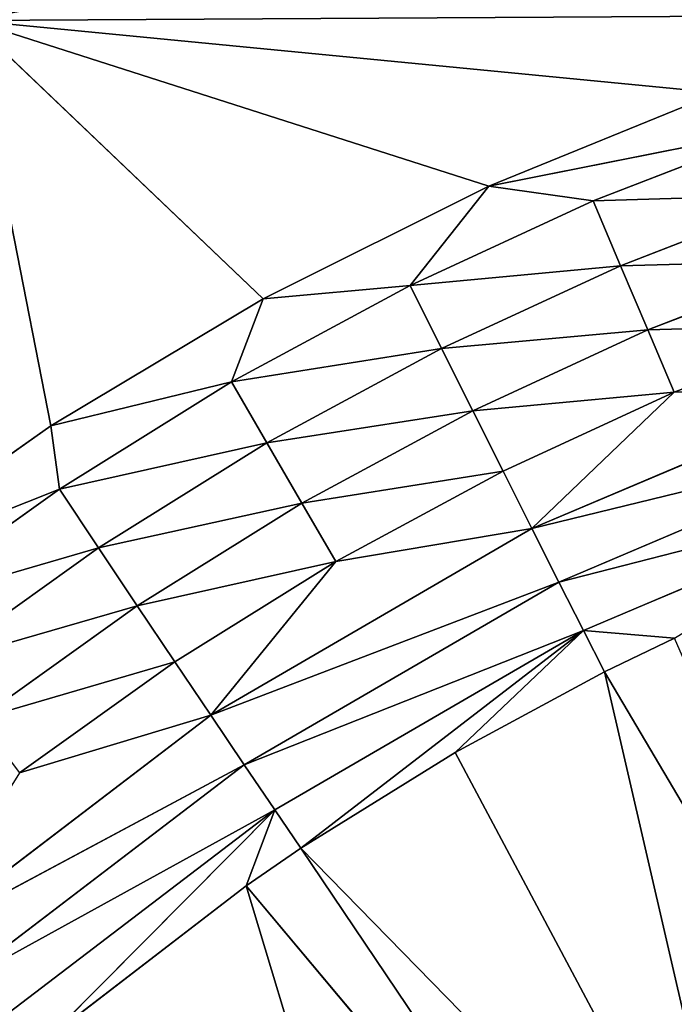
# Model space of a CAD drawing. Extents: x 0 to 605, y 0 to 400.
# Tile 563 of 656: x 288.78 to 293.68, y 221.46 to 228.83. Entities that reach past the tile are written whole.
import ezdxf

# ---------------------------------------------------------------- set-up
doc = ezdxf.new("R2010")
doc.units = 0
doc.header["$LTSCALE"] = 25.4
doc.layers.get('0').update_dxf_attribs({"linetype": 'CONTINUOUS'})

# ---------------------------------------------------------------- blocks, each defined once
blk = doc.blocks.new('ATLANTA610_-_S_STL')
at = {"color": 0}
for p, q in [((288.682, 25.4557, 171.0622), (290.8682, 25.3946, 173.1445)), ((288.682, 25.4557, 171.0622), (290.8682, 25.3946, 173.1445)), ((288.682, 25.4557, 171.0622), (289.2792, 25.3736, 174.0932)), ((288.682, 25.4557, 171.0622), (289.2792, 25.3736, 174.0932)), ((292.5576, 25.4145, 172.3019), (290.8682, 25.3946, 173.1445)), ((292.5576, 25.4145, 172.3019), (290.8682, 25.3946, 173.1445)), ((291.9686, 25.3779, 173.0433), (292.5576, 25.4145, 172.3019)), ((291.9686, 25.3779, 173.0433), (292.5576, 25.4145, 172.3019)), ((294.2715, 25.4319, 171.6037), (292.5576, 25.4145, 172.3019)), ((294.2715, 25.4319, 171.6037), (292.5576, 25.4145, 172.3019)), ((293.3385, 25.3935, 172.4115), (292.5576, 25.4145, 172.3019)), ((293.3385, 25.3935, 172.4115), (292.5576, 25.4145, 172.3019)), ((294.7458, 25.4074, 171.8663), (292.5576, 25.4145, 172.3019)), ((294.7458, 25.4074, 171.8663), (292.5576, 25.4145, 172.3019)), ((289.2792, 25.3736, 174.0932), (287.6674, 25.3505, 175.2327)), ((289.2792, 25.3736, 174.0932), (287.6674, 25.3505, 175.2327)), ((288.1021, 25.3247, 175.4537), (289.3435, 25.343, 174.5675)), ((288.1021, 25.3247, 175.4537), (289.3435, 25.343, 174.5675)), ((290.8682, 25.3946, 173.1445), (289.2792, 25.3736, 174.0932)), ((290.8682, 25.3946, 173.1445), (289.2792, 25.3736, 174.0932)), ((289.3435, 25.343, 174.5675), (289.2792, 25.3736, 174.0932)), ((289.3435, 25.343, 174.5675), (289.2792, 25.3736, 174.0932)), ((290.6319, 25.3609, 173.7645), (289.2792, 25.3736, 174.0932)), ((290.6319, 25.3609, 173.7645), (289.2792, 25.3736, 174.0932)), ((289.3435, 25.343, 174.5675), (290.6319, 25.3609, 173.7645)), ((289.3435, 25.343, 174.5675), (290.6319, 25.3609, 173.7645)), ((289.3435, 25.343, 174.5675), (289.6362, 25.2569, 175.0064)), ((289.3435, 25.343, 174.5675), (289.6362, 25.2569, 175.0064)), ((290.6319, 25.3609, 173.7645), (290.8682, 25.3946, 173.1445)), ((290.6319, 25.3609, 173.7645), (290.8682, 25.3946, 173.1445)), ((290.6319, 25.3609, 173.7645), (291.9686, 25.3779, 173.0433)), ((290.6319, 25.3609, 173.7645), (291.9686, 25.3779, 173.0433)), ((290.6319, 25.3609, 173.7645), (290.8966, 25.2747, 174.2208)), ((290.6319, 25.3609, 173.7645), (290.8966, 25.2747, 174.2208)), ((291.9686, 25.3779, 173.0433), (290.8682, 25.3946, 173.1445)), ((291.9686, 25.3779, 173.0433), (290.8682, 25.3946, 173.1445)), ((291.9686, 25.3779, 173.0433), (293.3385, 25.3935, 172.4115)), ((291.9686, 25.3779, 173.0433), (293.3385, 25.3935, 172.4115)), ((291.9686, 25.3779, 173.0433), (292.2042, 25.2917, 173.5153)), ((291.9686, 25.3779, 173.0433), (292.2042, 25.2917, 173.5153)), ((293.3385, 25.3935, 172.4115), (294.7458, 25.4074, 171.8663)), ((293.3385, 25.3935, 172.4115), (294.7458, 25.4074, 171.8663)), ((293.3385, 25.3935, 172.4115), (293.5442, 25.3073, 172.8973)), ((293.3385, 25.3935, 172.4115), (293.5442, 25.3073, 172.8973)), ((290.8966, 25.2747, 174.2208), (289.6362, 25.2569, 175.0064)), ((290.8966, 25.2747, 174.2208), (289.6362, 25.2569, 175.0064)), ((292.2042, 25.2917, 173.5153), (290.8966, 25.2747, 174.2208)), ((292.2042, 25.2917, 173.5153), (290.8966, 25.2747, 174.2208)), ((290.8966, 25.2747, 174.2208), (291.1588, 25.1308, 174.6714)), ((290.8966, 25.2747, 174.2208), (291.1588, 25.1308, 174.6714)), ((293.5442, 25.3073, 172.8973), (292.2042, 25.2917, 173.5153)), ((293.5442, 25.3073, 172.8973), (292.2042, 25.2917, 173.5153)), ((292.2042, 25.2917, 173.5153), (292.4376, 25.1477, 173.9814)), ((292.2042, 25.2917, 173.5153), (292.4376, 25.1477, 173.9814)), ((294.9207, 25.3213, 172.364), (293.5442, 25.3073, 172.8973)), ((294.9207, 25.3213, 172.364), (293.5442, 25.3073, 172.8973)), ((293.5442, 25.3073, 172.8973), (293.748, 25.1633, 173.3771)), ((293.5442, 25.3073, 172.8973), (293.748, 25.1633, 173.3771)), ((289.6362, 25.2569, 175.0064), (288.4216, 25.2385, 175.8734)), ((289.6362, 25.2569, 175.0064), (288.4216, 25.2385, 175.8734)), ((289.6362, 25.2569, 175.0064), (289.926, 25.1129, 175.4398)), ((289.6362, 25.2569, 175.0064), (289.926, 25.1129, 175.4398)), ((289.926, 25.1129, 175.4398), (291.1588, 25.1308, 174.6714)), ((289.926, 25.1129, 175.4398), (291.1588, 25.1308, 174.6714)), ((291.1588, 25.1308, 174.6714), (292.4376, 25.1477, 173.9814)), ((291.1588, 25.1308, 174.6714), (292.4376, 25.1477, 173.9814)), ((291.1588, 25.1308, 174.6714), (291.4136, 24.93, 175.1081)), ((291.1588, 25.1308, 174.6714), (291.4136, 24.93, 175.1081)), ((292.4376, 25.1477, 173.9814), (293.748, 25.1633, 173.3771)), ((292.4376, 25.1477, 173.9814), (293.748, 25.1633, 173.3771)), ((292.4376, 25.1477, 173.9814), (292.6645, 24.947, 174.4333)), ((292.4376, 25.1477, 173.9814), (292.6645, 24.947, 174.4333)), ((293.748, 25.1633, 173.3771), (295.094, 25.1773, 172.8557)), ((293.748, 25.1633, 173.3771), (295.094, 25.1773, 172.8557)), ((293.748, 25.1633, 173.3771), (293.9462, 24.9625, 173.8423)), ((293.748, 25.1633, 173.3771), (293.9462, 24.9625, 173.8423)), ((288.738, 25.0946, 176.2878), (289.926, 25.1129, 175.4398)), ((288.738, 25.0946, 176.2878), (289.926, 25.1129, 175.4398)), ((289.926, 25.1129, 175.4398), (290.2077, 24.9122, 175.8596)), ((289.926, 25.1129, 175.4398), (290.2077, 24.9122, 175.8596)), ((295.2625, 24.9765, 173.3324), (293.9462, 24.9625, 173.8423)), ((295.2625, 24.9765, 173.3324), (293.9462, 24.9625, 173.8423)), ((290.2077, 24.9122, 175.8596), (289.0454, 24.8938, 176.6892)), ((290.2077, 24.9122, 175.8596), (289.0454, 24.8938, 176.6892)), ((289.0454, 24.8938, 176.6892), (290.4762, 24.6577, 176.2585)), ((289.0454, 24.8938, 176.6892), (290.4762, 24.6577, 176.2585)), ((291.4136, 24.93, 175.1081), (290.2077, 24.9122, 175.8596)), ((291.4136, 24.93, 175.1081), (290.2077, 24.9122, 175.8596)), ((290.2077, 24.9122, 175.8596), (290.4762, 24.6577, 176.2585)), ((290.2077, 24.9122, 175.8596), (290.4762, 24.6577, 176.2585)), ((291.4136, 24.93, 175.1081), (290.4762, 24.6577, 176.2585)), ((291.4136, 24.93, 175.1081), (290.4762, 24.6577, 176.2585)), ((292.6645, 24.947, 174.4333), (291.4136, 24.93, 175.1081)), ((292.6645, 24.947, 174.4333), (291.4136, 24.93, 175.1081)), ((291.4136, 24.93, 175.1081), (292.8809, 24.6925, 174.8627)), ((291.4136, 24.93, 175.1081), (292.8809, 24.6925, 174.8627)), ((293.9462, 24.9625, 173.8423), (292.6645, 24.947, 174.4333)), ((293.9462, 24.9625, 173.8423), (292.6645, 24.947, 174.4333)), ((292.6645, 24.947, 174.4333), (292.8809, 24.6925, 174.8627)), ((292.6645, 24.947, 174.4333), (292.8809, 24.6925, 174.8627)), ((293.9462, 24.9625, 173.8423), (292.8809, 24.6925, 174.8627)), ((293.9462, 24.9625, 173.8423), (292.8809, 24.6925, 174.8627)), ((293.9462, 24.9625, 173.8423), (295.4233, 24.722, 173.7855)), ((293.9462, 24.9625, 173.8423), (295.4233, 24.722, 173.7855)), ((290.4762, 24.6577, 176.2585), (292.8809, 24.6925, 174.8627)), ((290.4762, 24.6577, 176.2585), (292.8809, 24.6925, 174.8627)), ((292.8809, 24.6925, 174.8627), (295.4233, 24.722, 173.7855)), ((292.8809, 24.6925, 174.8627), (295.4233, 24.722, 173.7855)), ((292.8809, 24.6925, 174.8627), (293.083, 24.3892, 175.2622)), ((292.8809, 24.6925, 174.8627), (293.083, 24.3892, 175.2622)), ((288.2535, 24.6209, 177.9519), (290.4762, 24.6577, 176.2585)), ((288.2535, 24.6209, 177.9519), (290.4762, 24.6577, 176.2585)), ((288.2535, 24.6209, 177.9519), (290.7269, 24.3544, 176.6296)), ((288.2535, 24.6209, 177.9519), (290.7269, 24.3544, 176.6296)), ((290.4762, 24.6577, 176.2585), (293.083, 24.3892, 175.2622)), ((290.4762, 24.6577, 176.2585), (293.083, 24.3892, 175.2622)), ((290.4762, 24.6577, 176.2585), (290.7269, 24.3544, 176.6296)), ((290.4762, 24.6577, 176.2585), (290.7269, 24.3544, 176.6296)), ((293.083, 24.3892, 175.2622), (290.7269, 24.3544, 176.6296)), ((293.083, 24.3892, 175.2622), (290.7269, 24.3544, 176.6296)), ((295.5736, 24.4187, 174.2073), (293.083, 24.3892, 175.2622)), ((295.5736, 24.4187, 174.2073), (293.083, 24.3892, 175.2622)), ((293.083, 24.3892, 175.2622), (293.2678, 24.0436, 175.6258)), ((293.083, 24.3892, 175.2622), (293.2678, 24.0436, 175.6258)), ((290.7269, 24.3544, 176.6296), (288.5485, 24.3176, 178.2888)), ((290.7269, 24.3544, 176.6296), (288.5485, 24.3176, 178.2888)), ((290.7269, 24.3544, 176.6296), (290.9558, 24.0088, 176.967)), ((290.7269, 24.3544, 176.6296), (290.9558, 24.0088, 176.967)), ((290.9558, 24.0088, 176.967), (288.8177, 23.972, 178.5951)), ((290.9558, 24.0088, 176.967), (288.8177, 23.972, 178.5951)), ((289.2666, 23.6147, 178.6674), (290.9558, 24.0088, 176.967)), ((289.2666, 23.6147, 178.6674), (290.9558, 24.0088, 176.967)), ((290.7405, 23.6406, 177.534), (290.9558, 24.0088, 176.967)), ((290.7405, 23.6406, 177.534), (290.9558, 24.0088, 176.967)), ((293.2678, 24.0436, 175.6258), (290.9558, 24.0088, 176.967)), ((293.2678, 24.0436, 175.6258), (290.9558, 24.0088, 176.967)), ((290.9558, 24.0088, 176.967), (291.151, 23.6474, 177.2533)), ((290.9558, 24.0088, 176.967), (291.151, 23.6474, 177.2533)), ((291.151, 23.6474, 177.2533), (293.2678, 24.0436, 175.6258)), ((291.151, 23.6474, 177.2533), (293.2678, 24.0436, 175.6258)), ((292.3055, 23.6658, 176.5363), (293.2678, 24.0436, 175.6258)), ((292.3055, 23.6658, 176.5363), (293.2678, 24.0436, 175.6258)), ((295.711, 24.0731, 174.5913), (293.2678, 24.0436, 175.6258)), ((295.711, 24.0731, 174.5913), (293.2678, 24.0436, 175.6258)), ((293.2678, 24.0436, 175.6258), (293.4254, 23.6822, 175.9343)), ((293.9477, 23.6893, 175.6826), (293.2678, 24.0436, 175.6258)), ((293.9477, 23.6893, 175.6826), (293.2678, 24.0436, 175.6258)), ((293.2678, 24.0436, 175.6258), (293.4254, 23.6822, 175.9343)), ((289.2666, 23.6147, 178.6674), (290.7405, 23.6406, 177.534)), ((289.2666, 23.6147, 178.6674), (290.7405, 23.6406, 177.534)), ((290.7405, 23.6406, 177.534), (291.151, 23.6474, 177.2533)), ((290.7405, 23.6406, 177.534), (291.151, 23.6474, 177.2533)), ((293.783, 18.2168, 181.1561), (290.7405, 23.6406, 177.534)), ((290.7405, 23.6406, 177.534), (292.1872, 18.2168, 182.3226)), ((290.7405, 23.6406, 177.534), (292.1872, 18.2168, 182.3226)), ((293.783, 18.2168, 181.1561), (290.7405, 23.6406, 177.534)), ((291.151, 23.6474, 177.2533), (292.3055, 23.6658, 176.5363)), ((291.151, 23.6474, 177.2533), (292.3055, 23.6658, 176.5363)), ((291.151, 23.6474, 177.2533), (293.783, 18.2168, 181.1561)), ((291.151, 23.6474, 177.2533), (293.783, 18.2168, 181.1561)), ((292.3055, 23.6658, 176.5363), (293.4254, 23.6822, 175.9343)), ((292.3055, 23.6658, 176.5363), (293.4254, 23.6822, 175.9343)), ((292.3055, 23.6658, 176.5363), (294.528, 18.2168, 180.7047)), ((292.3055, 23.6658, 176.5363), (294.528, 18.2168, 180.7047)), ((293.4254, 23.6822, 175.9343), (293.9477, 23.6893, 175.6826)), ((293.4254, 23.6822, 175.9343), (293.9477, 23.6893, 175.6826)), ((295.8478, 18.2168, 180.0287), (293.4254, 23.6822, 175.9343)), ((293.4254, 23.6822, 175.9343), (294.528, 18.2168, 180.7047)), ((293.4254, 23.6822, 175.9343), (294.528, 18.2168, 180.7047)), ((295.8478, 18.2168, 180.0287), (293.4254, 23.6822, 175.9343))]:
    blk.add_line(p, q, dxfattribs=at)
mesh = blk.add_polyface(dxfattribs=at)
corners = [(288.682, 25.4557, 171.0622), (292.3036, 25.4697, 170.3661), (281.8814, 26.0068, 157.124)]
mesh.append_faces([[corners[k] for k in face] for face in [(0, 1, 2)]], dxfattribs={"color": 0})
mesh = blk.add_polyface(dxfattribs=at)
corners = [(292.3036, 25.4697, 170.3661), (296.0924, 25.447, 171.0192), (295.8862, 25.4842, 169.7684), (288.682, 25.4557, 171.0622), (294.2715, 25.4319, 171.6037), (292.5576, 25.4145, 172.3019), (290.8682, 25.3946, 173.1445)]
mesh.append_faces([[corners[k] for k in face] for face in [(0, 1, 2), (5, 3, 6)]], dxfattribs={"vtx0": -1, "color": 0})
mesh.append_faces([[corners[k] for k in face] for face in [(1, 3, 4), (4, 3, 5)]], dxfattribs={"vtx0": -1, "vtx1": -1, "color": 0})
mesh.append_faces([[corners[k] for k in face] for face in [(1, 0, 3)]], dxfattribs={"vtx0": -1, "vtx2": -1, "color": 0})
mesh = blk.add_polyface(dxfattribs=at)
corners = [(287.6674, 25.3505, 175.2327), (289.2792, 25.3736, 174.0932), (288.682, 25.4557, 171.0622)]
mesh.append_faces([[corners[k] for k in face] for face in [(0, 1, 2)]], dxfattribs={"color": 0})
mesh = blk.add_polyface(dxfattribs=at)
corners = [(289.2792, 25.3736, 174.0932), (290.8682, 25.3946, 173.1445), (288.682, 25.4557, 171.0622)]
mesh.append_faces([[corners[k] for k in face] for face in [(0, 1, 2)]], dxfattribs={"color": 0})
mesh = blk.add_polyface(dxfattribs=at)
corners = [(290.8682, 25.3946, 173.1445), (291.9686, 25.3779, 173.0433), (292.5576, 25.4145, 172.3019)]
mesh.append_faces([[corners[k] for k in face] for face in [(0, 1, 2)]], dxfattribs={"color": 0})
mesh = blk.add_polyface(dxfattribs=at)
corners = [(291.9686, 25.3779, 173.0433), (293.3385, 25.3935, 172.4115), (292.5576, 25.4145, 172.3019)]
mesh.append_faces([[corners[k] for k in face] for face in [(0, 1, 2)]], dxfattribs={"color": 0})
mesh = blk.add_polyface(dxfattribs=at)
corners = [(292.5576, 25.4145, 172.3019), (294.7458, 25.4074, 171.8663), (294.2715, 25.4319, 171.6037)]
mesh.append_faces([[corners[k] for k in face] for face in [(0, 1, 2)]], dxfattribs={"color": 0})
mesh = blk.add_polyface(dxfattribs=at)
corners = [(293.3385, 25.3935, 172.4115), (294.7458, 25.4074, 171.8663), (292.5576, 25.4145, 172.3019)]
mesh.append_faces([[corners[k] for k in face] for face in [(0, 1, 2)]], dxfattribs={"color": 0})
mesh = blk.add_polyface(dxfattribs=at)
corners = [(287.6674, 25.3505, 175.2327), (289.3435, 25.343, 174.5675), (289.2792, 25.3736, 174.0932), (288.1021, 25.3247, 175.4537)]
mesh.append_faces([[corners[k] for k in face] for face in [(0, 1, 2), (1, 0, 3)]], dxfattribs={"vtx0": -1, "color": 0})
mesh = blk.add_polyface(dxfattribs=at)
corners = [(288.1021, 25.3247, 175.4537), (289.6362, 25.2569, 175.0064), (289.3435, 25.343, 174.5675), (288.4216, 25.2385, 175.8734)]
mesh.append_faces([[corners[k] for k in face] for face in [(0, 1, 2), (1, 0, 3)]], dxfattribs={"vtx0": -1, "color": 0})
mesh = blk.add_polyface(dxfattribs=at)
corners = [(289.2792, 25.3736, 174.0932), (290.6319, 25.3609, 173.7645), (290.8682, 25.3946, 173.1445)]
mesh.append_faces([[corners[k] for k in face] for face in [(0, 1, 2)]], dxfattribs={"color": 0})
mesh = blk.add_polyface(dxfattribs=at)
corners = [(289.3435, 25.343, 174.5675), (290.6319, 25.3609, 173.7645), (289.2792, 25.3736, 174.0932)]
mesh.append_faces([[corners[k] for k in face] for face in [(0, 1, 2)]], dxfattribs={"color": 0})
mesh = blk.add_polyface(dxfattribs=at)
corners = [(289.3435, 25.343, 174.5675), (290.8966, 25.2747, 174.2208), (290.6319, 25.3609, 173.7645), (289.6362, 25.2569, 175.0064)]
mesh.append_faces([[corners[k] for k in face] for face in [(0, 1, 2), (1, 0, 3)]], dxfattribs={"vtx0": -1, "color": 0})
mesh = blk.add_polyface(dxfattribs=at)
corners = [(290.6319, 25.3609, 173.7645), (291.9686, 25.3779, 173.0433), (290.8682, 25.3946, 173.1445)]
mesh.append_faces([[corners[k] for k in face] for face in [(0, 1, 2)]], dxfattribs={"color": 0})
mesh = blk.add_polyface(dxfattribs=at)
corners = [(290.6319, 25.3609, 173.7645), (292.2042, 25.2917, 173.5153), (291.9686, 25.3779, 173.0433), (290.8966, 25.2747, 174.2208)]
mesh.append_faces([[corners[k] for k in face] for face in [(0, 1, 2), (1, 0, 3)]], dxfattribs={"vtx0": -1, "color": 0})
mesh = blk.add_polyface(dxfattribs=at)
corners = [(291.9686, 25.3779, 173.0433), (293.5442, 25.3073, 172.8973), (293.3385, 25.3935, 172.4115), (292.2042, 25.2917, 173.5153)]
mesh.append_faces([[corners[k] for k in face] for face in [(0, 1, 2), (1, 0, 3)]], dxfattribs={"vtx0": -1, "color": 0})
mesh = blk.add_polyface(dxfattribs=at)
corners = [(293.3385, 25.3935, 172.4115), (294.9207, 25.3213, 172.364), (294.7458, 25.4074, 171.8663), (293.5442, 25.3073, 172.8973)]
mesh.append_faces([[corners[k] for k in face] for face in [(0, 1, 2), (1, 0, 3)]], dxfattribs={"vtx0": -1, "color": 0})
mesh = blk.add_polyface(dxfattribs=at)
corners = [(289.6362, 25.2569, 175.0064), (291.1588, 25.1308, 174.6714), (290.8966, 25.2747, 174.2208), (289.926, 25.1129, 175.4398)]
mesh.append_faces([[corners[k] for k in face] for face in [(0, 1, 2), (1, 0, 3)]], dxfattribs={"vtx0": -1, "color": 0})
mesh = blk.add_polyface(dxfattribs=at)
corners = [(290.8966, 25.2747, 174.2208), (292.4376, 25.1477, 173.9814), (292.2042, 25.2917, 173.5153), (291.1588, 25.1308, 174.6714)]
mesh.append_faces([[corners[k] for k in face] for face in [(0, 1, 2), (1, 0, 3)]], dxfattribs={"vtx0": -1, "color": 0})
mesh = blk.add_polyface(dxfattribs=at)
corners = [(292.2042, 25.2917, 173.5153), (293.748, 25.1633, 173.3771), (293.5442, 25.3073, 172.8973), (292.4376, 25.1477, 173.9814)]
mesh.append_faces([[corners[k] for k in face] for face in [(0, 1, 2), (1, 0, 3)]], dxfattribs={"vtx0": -1, "color": 0})
mesh = blk.add_polyface(dxfattribs=at)
corners = [(293.5442, 25.3073, 172.8973), (295.094, 25.1773, 172.8557), (294.9207, 25.3213, 172.364), (293.748, 25.1633, 173.3771)]
mesh.append_faces([[corners[k] for k in face] for face in [(0, 1, 2), (1, 0, 3)]], dxfattribs={"vtx0": -1, "color": 0})
mesh = blk.add_polyface(dxfattribs=at)
corners = [(288.4216, 25.2385, 175.8734), (289.926, 25.1129, 175.4398), (289.6362, 25.2569, 175.0064), (288.738, 25.0946, 176.2878)]
mesh.append_faces([[corners[k] for k in face] for face in [(0, 1, 2), (1, 0, 3)]], dxfattribs={"vtx0": -1, "color": 0})
mesh = blk.add_polyface(dxfattribs=at)
corners = [(289.926, 25.1129, 175.4398), (291.4136, 24.93, 175.1081), (291.1588, 25.1308, 174.6714), (290.2077, 24.9122, 175.8596)]
mesh.append_faces([[corners[k] for k in face] for face in [(0, 1, 2), (1, 0, 3)]], dxfattribs={"vtx0": -1, "color": 0})
mesh = blk.add_polyface(dxfattribs=at)
corners = [(291.1588, 25.1308, 174.6714), (292.6645, 24.947, 174.4333), (292.4376, 25.1477, 173.9814), (291.4136, 24.93, 175.1081)]
mesh.append_faces([[corners[k] for k in face] for face in [(0, 1, 2), (1, 0, 3)]], dxfattribs={"vtx0": -1, "color": 0})
mesh = blk.add_polyface(dxfattribs=at)
corners = [(292.4376, 25.1477, 173.9814), (293.9462, 24.9625, 173.8423), (293.748, 25.1633, 173.3771), (292.6645, 24.947, 174.4333)]
mesh.append_faces([[corners[k] for k in face] for face in [(0, 1, 2), (1, 0, 3)]], dxfattribs={"vtx0": -1, "color": 0})
mesh = blk.add_polyface(dxfattribs=at)
corners = [(293.748, 25.1633, 173.3771), (295.2625, 24.9765, 173.3324), (295.094, 25.1773, 172.8557), (293.9462, 24.9625, 173.8423)]
mesh.append_faces([[corners[k] for k in face] for face in [(0, 1, 2), (1, 0, 3)]], dxfattribs={"vtx0": -1, "color": 0})
mesh = blk.add_polyface(dxfattribs=at)
corners = [(288.738, 25.0946, 176.2878), (290.2077, 24.9122, 175.8596), (289.926, 25.1129, 175.4398), (289.0454, 24.8938, 176.6892)]
mesh.append_faces([[corners[k] for k in face] for face in [(0, 1, 2), (1, 0, 3)]], dxfattribs={"vtx0": -1, "color": 0})
mesh = blk.add_polyface(dxfattribs=at)
corners = [(293.9462, 24.9625, 173.8423), (295.4233, 24.722, 173.7855), (295.2625, 24.9765, 173.3324)]
mesh.append_faces([[corners[k] for k in face] for face in [(0, 1, 2)]], dxfattribs={"color": 0})
mesh = blk.add_polyface(dxfattribs=at)
corners = [(288.2535, 24.6209, 177.9519), (290.4762, 24.6577, 176.2585), (289.0454, 24.8938, 176.6892)]
mesh.append_faces([[corners[k] for k in face] for face in [(0, 1, 2)]], dxfattribs={"color": 0})
mesh = blk.add_polyface(dxfattribs=at)
corners = [(289.0454, 24.8938, 176.6892), (290.4762, 24.6577, 176.2585), (290.2077, 24.9122, 175.8596)]
mesh.append_faces([[corners[k] for k in face] for face in [(0, 1, 2)]], dxfattribs={"color": 0})
mesh = blk.add_polyface(dxfattribs=at)
corners = [(290.4762, 24.6577, 176.2585), (291.4136, 24.93, 175.1081), (290.2077, 24.9122, 175.8596)]
mesh.append_faces([[corners[k] for k in face] for face in [(0, 1, 2)]], dxfattribs={"color": 0})
mesh = blk.add_polyface(dxfattribs=at)
corners = [(290.4762, 24.6577, 176.2585), (292.8809, 24.6925, 174.8627), (291.4136, 24.93, 175.1081)]
mesh.append_faces([[corners[k] for k in face] for face in [(0, 1, 2)]], dxfattribs={"color": 0})
mesh = blk.add_polyface(dxfattribs=at)
corners = [(291.4136, 24.93, 175.1081), (292.8809, 24.6925, 174.8627), (292.6645, 24.947, 174.4333)]
mesh.append_faces([[corners[k] for k in face] for face in [(0, 1, 2)]], dxfattribs={"color": 0})
mesh = blk.add_polyface(dxfattribs=at)
corners = [(292.8809, 24.6925, 174.8627), (293.9462, 24.9625, 173.8423), (292.6645, 24.947, 174.4333)]
mesh.append_faces([[corners[k] for k in face] for face in [(0, 1, 2)]], dxfattribs={"color": 0})
mesh = blk.add_polyface(dxfattribs=at)
corners = [(292.8809, 24.6925, 174.8627), (295.4233, 24.722, 173.7855), (293.9462, 24.9625, 173.8423)]
mesh.append_faces([[corners[k] for k in face] for face in [(0, 1, 2)]], dxfattribs={"color": 0})
mesh = blk.add_polyface(dxfattribs=at)
corners = [(290.4762, 24.6577, 176.2585), (293.083, 24.3892, 175.2622), (292.8809, 24.6925, 174.8627)]
mesh.append_faces([[corners[k] for k in face] for face in [(0, 1, 2)]], dxfattribs={"color": 0})
mesh = blk.add_polyface(dxfattribs=at)
corners = [(292.8809, 24.6925, 174.8627), (295.5736, 24.4187, 174.2073), (295.4233, 24.722, 173.7855), (293.083, 24.3892, 175.2622)]
mesh.append_faces([[corners[k] for k in face] for face in [(0, 1, 2), (1, 0, 3)]], dxfattribs={"vtx0": -1, "color": 0})
mesh = blk.add_polyface(dxfattribs=at)
corners = [(288.2535, 24.6209, 177.9519), (290.7269, 24.3544, 176.6296), (290.4762, 24.6577, 176.2585)]
mesh.append_faces([[corners[k] for k in face] for face in [(0, 1, 2)]], dxfattribs={"color": 0})
mesh = blk.add_polyface(dxfattribs=at)
corners = [(288.5485, 24.3176, 178.2888), (290.7269, 24.3544, 176.6296), (288.2535, 24.6209, 177.9519)]
mesh.append_faces([[corners[k] for k in face] for face in [(0, 1, 2)]], dxfattribs={"color": 0})
mesh = blk.add_polyface(dxfattribs=at)
corners = [(290.7269, 24.3544, 176.6296), (293.083, 24.3892, 175.2622), (290.4762, 24.6577, 176.2585)]
mesh.append_faces([[corners[k] for k in face] for face in [(0, 1, 2)]], dxfattribs={"color": 0})
mesh = blk.add_polyface(dxfattribs=at)
corners = [(290.7269, 24.3544, 176.6296), (293.2678, 24.0436, 175.6258), (293.083, 24.3892, 175.2622), (290.9558, 24.0088, 176.967)]
mesh.append_faces([[corners[k] for k in face] for face in [(0, 1, 2), (1, 0, 3)]], dxfattribs={"vtx0": -1, "color": 0})
mesh = blk.add_polyface(dxfattribs=at)
corners = [(293.083, 24.3892, 175.2622), (295.711, 24.0731, 174.5913), (295.5736, 24.4187, 174.2073), (293.2678, 24.0436, 175.6258)]
mesh.append_faces([[corners[k] for k in face] for face in [(0, 1, 2), (1, 0, 3)]], dxfattribs={"vtx0": -1, "color": 0})
mesh = blk.add_polyface(dxfattribs=at)
corners = [(288.5485, 24.3176, 178.2888), (290.9558, 24.0088, 176.967), (290.7269, 24.3544, 176.6296), (288.8177, 23.972, 178.5951)]
mesh.append_faces([[corners[k] for k in face] for face in [(0, 1, 2), (1, 0, 3)]], dxfattribs={"vtx0": -1, "color": 0})
mesh = blk.add_polyface(dxfattribs=at)
corners = [(289.2666, 23.6147, 178.6674), (290.9558, 24.0088, 176.967), (288.8177, 23.972, 178.5951)]
mesh.append_faces([[corners[k] for k in face] for face in [(0, 1, 2)]], dxfattribs={"color": 0})
mesh = blk.add_polyface(dxfattribs=at)
corners = [(289.2666, 23.6147, 178.6674), (290.7405, 23.6406, 177.534), (290.9558, 24.0088, 176.967)]
mesh.append_faces([[corners[k] for k in face] for face in [(0, 1, 2)]], dxfattribs={"color": 0})
mesh = blk.add_polyface(dxfattribs=at)
corners = [(290.7405, 23.6406, 177.534), (291.151, 23.6474, 177.2533), (290.9558, 24.0088, 176.967)]
mesh.append_faces([[corners[k] for k in face] for face in [(0, 1, 2)]], dxfattribs={"color": 0})
mesh = blk.add_polyface(dxfattribs=at)
corners = [(291.151, 23.6474, 177.2533), (293.2678, 24.0436, 175.6258), (290.9558, 24.0088, 176.967)]
mesh.append_faces([[corners[k] for k in face] for face in [(0, 1, 2)]], dxfattribs={"color": 0})
mesh = blk.add_polyface(dxfattribs=at)
corners = [(293.2678, 24.0436, 175.6258), (291.151, 23.6474, 177.2533), (292.3055, 23.6658, 176.5363)]
mesh.append_faces([[corners[k] for k in face] for face in [(0, 1, 2)]], dxfattribs={"color": 0})
mesh = blk.add_polyface(dxfattribs=at)
corners = [(292.3055, 23.6658, 176.5363), (293.4254, 23.6822, 175.9343), (293.2678, 24.0436, 175.6258)]
mesh.append_faces([[corners[k] for k in face] for face in [(0, 1, 2)]], dxfattribs={"color": 0})
mesh = blk.add_polyface(dxfattribs=at)
corners = [(295.711, 24.0731, 174.5913), (293.2678, 24.0436, 175.6258), (293.9477, 23.6893, 175.6826)]
mesh.append_faces([[corners[k] for k in face] for face in [(0, 1, 2)]], dxfattribs={"color": 0})
mesh = blk.add_polyface(dxfattribs=at)
corners = [(293.4254, 23.6822, 175.9343), (293.9477, 23.6893, 175.6826), (293.2678, 24.0436, 175.6258)]
mesh.append_faces([[corners[k] for k in face] for face in [(0, 1, 2)]], dxfattribs={"color": 0})
mesh = blk.add_polyface(dxfattribs=at)
corners = [(292.1872, 18.2168, 182.3226), (290.7405, 23.6406, 177.534), (289.2666, 23.6147, 178.6674)]
mesh.append_faces([[corners[k] for k in face] for face in [(0, 1, 2)]], dxfattribs={"color": 0})
mesh = blk.add_polyface(dxfattribs=at)
corners = [(293.783, 18.2168, 181.1561), (291.151, 23.6474, 177.2533), (290.7405, 23.6406, 177.534)]
mesh.append_faces([[corners[k] for k in face] for face in [(0, 1, 2)]], dxfattribs={"color": 0})
mesh = blk.add_polyface(dxfattribs=at)
corners = [(292.1872, 18.2168, 182.3226), (293.783, 18.2168, 181.1561), (290.7405, 23.6406, 177.534)]
mesh.append_faces([[corners[k] for k in face] for face in [(0, 1, 2)]], dxfattribs={"color": 0})
mesh = blk.add_polyface(dxfattribs=at)
corners = [(291.151, 23.6474, 177.2533), (294.528, 18.2168, 180.7047), (292.3055, 23.6658, 176.5363), (293.783, 18.2168, 181.1561)]
mesh.append_faces([[corners[k] for k in face] for face in [(0, 1, 2), (1, 0, 3)]], dxfattribs={"vtx0": -1, "color": 0})
mesh = blk.add_polyface(dxfattribs=at)
corners = [(294.528, 18.2168, 180.7047), (293.4254, 23.6822, 175.9343), (292.3055, 23.6658, 176.5363)]
mesh.append_faces([[corners[k] for k in face] for face in [(0, 1, 2)]], dxfattribs={"color": 0})
mesh = blk.add_polyface(dxfattribs=at)
corners = [(295.8478, 18.2168, 180.0287), (293.9477, 23.6893, 175.6826), (293.4254, 23.6822, 175.9343)]
mesh.append_faces([[corners[k] for k in face] for face in [(0, 1, 2)]], dxfattribs={"color": 0})
mesh = blk.add_polyface(dxfattribs=at)
corners = [(295.8478, 18.2168, 180.0287), (293.4254, 23.6822, 175.9343), (294.528, 18.2168, 180.7047)]
mesh.append_faces([[corners[k] for k in face] for face in [(0, 1, 2)]], dxfattribs={"color": 0})

msp = doc.modelspace()

# ---------------------------------------------------------------- block references
at = {"color": 254, "extrusion": (0, -1, 5.55112e-17)}
msp.add_blockref('ATLANTA610_-_S_STL', (-0.2686, -0.0661, -399.8831), dxfattribs=at)

doc.saveas('drawing.dxf')
